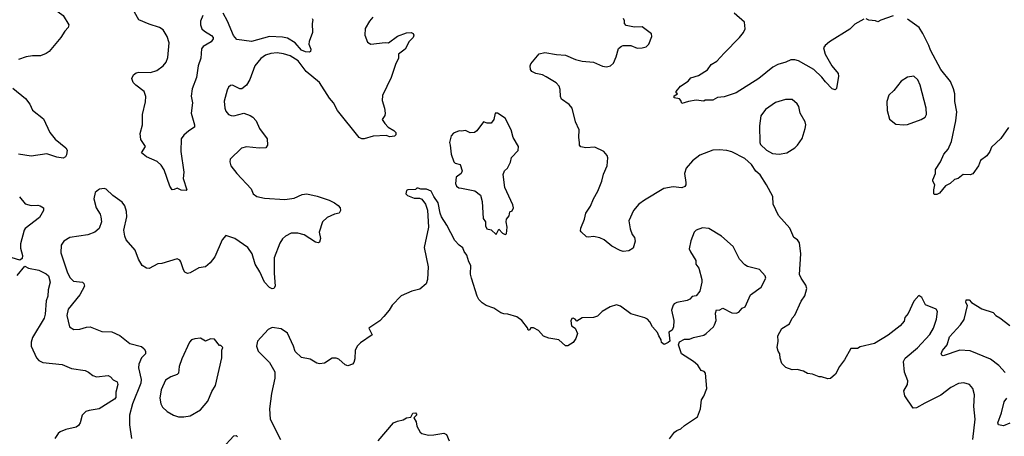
# Model space of a CAD drawing. Extents: x 1771496 to 1971148, y 471553 to 643630.
# Tile 452 of 656: x 1830684 to 1838371, y 593401 to 596655. Entities that reach past the tile are written whole.
import ezdxf

# ---------------------------------------------------------------- set-up
doc = ezdxf.new("R2010")
doc.units = 0

msp = doc.modelspace()

# ---------------------------------------------------------------- linework, layer by layer
at = {"layer": '0CON10XD'}
for points in [[(1830681.2, 596825), (1830708, 596775), (1830745, 596748.6), (1830955, 596737.5), (1831025, 596688.8), (1831068.8, 596615), (1831063.8, 596595), (1831036, 596565), (1831005, 596515.8), (1830915, 596406.7), (1830891.7, 596391.7), (1830846.1, 596373.9), (1830785, 596373.8), (1830735, 596364), (1830675, 596344)], [(1832113, 596687), (1832096.9, 596643.1), (1832096.9, 596615), (1832107.5, 596585), (1832126, 596566), (1832181.7, 596531.7), (1832194, 596515), (1832194.2, 596505), (1832178.6, 596481.4), (1832116, 596445), (1832105, 596428.8), (1832098.2, 596355), (1832079.1, 596295), (1832065.7, 596204.3), (1832031.4, 596115), (1832021.9, 596058.1), (1832033, 596005), (1832024.1, 595925), (1832050, 595835), (1832050, 595815), (1832005, 595788), (1831965, 595754.2), (1831945.7, 595724.3), (1831942.5, 595625), (1831966, 595465), (1831961.2, 595415), (1831990, 595325), (1831985, 595320), (1831945, 595322.5), (1831915, 595340), (1831891.7, 595328.3), (1831875, 595327.5), (1831856.2, 595355), (1831813.5, 595483.5), (1831790, 595520), (1831758, 595548), (1831673.6, 595583.6), (1831636, 595615), (1831666, 595665), (1831629.7, 595719.7), (1831624.2, 595765), (1831642.9, 595835), (1831643.3, 595915), (1831666.4, 596013.6), (1831668.5, 596055), (1831656.9, 596095), (1831590, 596145), (1831571.2, 596165), (1831561.2, 596195), (1831573.8, 596225), (1831595, 596241.2), (1831615, 596245.8), (1831705, 596242.7), (1831755, 596258.9), (1831804.7, 596295.3), (1831826.9, 596323.1), (1831840.8, 596359.2), (1831851.8, 596475), (1831835.7, 596525), (1831804, 596575), (1831775, 596594.2), (1831695, 596619.2), (1831615, 596654.2), (1831580.9, 596715)], [(1832967.5, 596665), (1832972.5, 596655), (1832967.5, 596625), (1832970, 596555), (1832943.3, 596485), (1832942.5, 596465), (1832957.5, 596425), (1832953.9, 596406.1), (1832947.8, 596402.2), (1832915, 596404.1), (1832885, 596416.2), (1832835.6, 596475.6), (1832775, 596509.7), (1832735, 596518.7), (1832635, 596524.2), (1832495, 596485.8), (1832380.9, 596500.9), (1832352.8, 596532.8), (1832306.5, 596645), (1832272.1, 596705)], [(1833440.8, 596675), (1833415, 596643.3), (1833382.7, 596587.3), (1833380, 596535), (1833398.8, 596478.8), (1833425, 596463.8), (1833537.7, 596477.7), (1833565, 596473.8), (1833635, 596527.1), (1833705, 596553.8), (1833740, 596555), (1833756.4, 596546.4), (1833762.5, 596535), (1833756.7, 596515), (1833724.6, 596485.4), (1833695, 596425.8), (1833641.2, 596385), (1833642, 596355), (1833617.5, 596305), (1833585, 596202.5), (1833515.9, 596064.1), (1833514.3, 596025), (1833532, 595965), (1833536.7, 595925), (1833533.9, 595906.1), (1833513.3, 595875), (1833534.4, 595844.4)], [(1837275, 596660), (1837205, 596620), (1837165, 596582), (1837007.1, 596482.9), (1836973.3, 596455), (1836960, 596435), (1836972.5, 596385), (1837025.7, 596295.7), (1837073.3, 596235), (1837076.7, 596215), (1837061.7, 596118.3), (1837051.7, 596108.3), (1837027.5, 596115), (1836975, 596170), (1836947.6, 596207.6), (1836885, 596266.9), (1836765, 596334.3), (1836735, 596342.5), (1836705, 596340.8), (1836665, 596322.5), (1836602.5, 596305), (1836565.6, 596284.4), (1836455, 596197.1), (1836277.3, 596082.7), (1836185, 596053.8), (1836133.6, 596046.4), (1836095, 596027.5), (1836035, 596027.5), (1836025, 596020), (1835965, 596026.7), (1835905, 596016.2), (1835855, 596000), (1835846.7, 596025), (1835835, 596037.5), (1835793.3, 596045), (1835795, 596060), (1835820, 596075), (1835810, 596085), (1835810, 596095), (1835842.5, 596135), (1835904.1, 596175.9), (1835925, 596201.2), (1835985, 596220), (1836055, 596263.3), (1836083.8, 596305), (1836127.4, 596332.6), (1836185.5, 596394.5), (1836304.6, 596515.4), (1836335.7, 596555), (1836348.6, 596585), (1836344, 596635), (1836263.3, 596705)], [(1837505, 596686.2), (1837408.3, 596651.7), (1837385, 596637.5), (1837365, 596646.7), (1837315, 596652.5), (1837293, 596663)], [(1835516.9, 595213.1), (1835476.7, 595165), (1835440.8, 595085), (1835450.3, 595020.3), (1835467.3, 594977.3), (1835483.9, 594953.9), (1835490, 594925), (1835475, 594870), (1835440.7, 594849.3), (1835396.4, 594843.6), (1835372.3, 594852.3), (1835307.5, 594885), (1835246.7, 594935), (1835215, 594951.2), (1835165, 594962), (1835125, 594955.6), (1835108.8, 594958.8), (1835067.3, 594997.3), (1835062, 595005), (1835064.3, 595025.7), (1835093.2, 595096.8), (1835105.7, 595145), (1835140.6, 595199.4), (1835163.3, 595255), (1835197.5, 595315), (1835228.5, 595395), (1835242.6, 595447.4), (1835270.8, 595515), (1835276.2, 595575), (1835270, 595595), (1835245.8, 595625.8), (1835175, 595658.8), (1835105, 595653.8), (1835065, 595662), (1835053.8, 595675), (1835053.8, 595695), (1835048.6, 595735), (1835051.1, 595795), (1835025, 595856.7), (1834997.8, 595965), (1834975, 595992.9), (1834913.8, 596035), (1834906.1, 596056.1), (1834905, 596110), (1834895.5, 596135.5), (1834871.7, 596161.7), (1834795, 596210), (1834765, 596223.3), (1834714.2, 596234.2), (1834681.7, 596251.7), (1834673, 596267), (1834670, 596295), (1834675, 596310), (1834740.8, 596389.2), (1834785, 596398), (1834875, 596382.2), (1834945, 596377.1), (1835025, 596344.4), (1835075, 596332), (1835165, 596323.8), (1835235, 596291.2), (1835265, 596286), (1835297.5, 596295), (1835320, 596315), (1835342, 596365), (1835359.3, 596430.7), (1835382.3, 596447.7), (1835396.4, 596453.6), (1835455, 596452.5), (1835505, 596433.3), (1835543.6, 596436.4), (1835576.1, 596443.9), (1835597.5, 596465), (1835620, 596525), (1835616.7, 596545), (1835545, 596598.8), (1835485, 596598), (1835419.3, 596609.3), (1835407.5, 596625), (1835407, 596647), (1835397.5, 596665)], [(1838405, 595812.5), (1838345, 595727.5), (1838270.7, 595659.3), (1838257.5, 595625), (1838235, 595592.5), (1838186.7, 595555), (1838170, 595515), (1838125, 595452.5), (1838105, 595443.3), (1838050, 595445), (1838010, 595415), (1837983, 595407), (1837950, 595375), (1837913.6, 595356.4), (1837865, 595300), (1837845, 595290), (1837825, 595290), (1837820, 595295), (1837820, 595325), (1837830, 595365), (1837812.5, 595395), (1837812.5, 595405), (1837833.3, 595455), (1837833.3, 595485), (1837873.3, 595545), (1837899.2, 595605), (1837932.5, 595645), (1837959.2, 595705), (1837992.2, 595865), (1838000.6, 595935), (1837986.5, 596015), (1837984.5, 596075), (1837975.3, 596115.3), (1837951.3, 596171.3), (1837875.4, 596265.4), (1837795, 596416), (1837782.5, 596455), (1837736.3, 596546.3), (1837706.9, 596595), (1837615, 596660)], [(1833534.4, 595844.4), (1833561.2, 595815), (1833605, 595790.6), (1833620, 595775), (1833620.8, 595755), (1833611.2, 595745), (1833575, 595740.8), (1833545, 595750.6), (1833445, 595745.4), (1833375, 595725.8), (1833355, 595725.8), (1833335, 595735.8), (1833166.9, 595945), (1833133.8, 596005), (1833102.3, 596042.3), (1833024.6, 596165), (1832921.2, 596251.2), (1832857.5, 596335), (1832795, 596372.1), (1832745, 596387.9), (1832695, 596395.4), (1832645, 596392.5), (1832603.1, 596376.9), (1832567.2, 596352.8), (1832521.4, 596295), (1832481.1, 596188.9), (1832455, 596143.3), (1832420, 596115), (1832404.1, 596114.1), (1832345, 596143.3), (1832329.3, 596140.7), (1832315, 596127.5), (1832303.8, 596105), (1832281.7, 596018.3), (1832285.6, 595965), (1832295, 595940), (1832315, 595916), (1832335, 595905.8), (1832355, 595904), (1832435, 595924), (1832485, 595908), (1832504.3, 595894.3), (1832530, 595865), (1832557.5, 595805), (1832615.8, 595725), (1832620, 595675), (1832605, 595653.8), (1832555, 595652), (1832455, 595662.9), (1832415, 595650.6), (1832328.8, 595565), (1832323.8, 595545), (1832334.1, 595514.1), (1832378.8, 595455), (1832492, 595335), (1832508, 595295), (1832536.2, 595275), (1832595, 595261.2), (1832755, 595251.5), (1832828.3, 595261.7), (1832889.3, 595289.3), (1832925, 595294), (1833007.6, 595277.6), (1833100, 595245), (1833143.3, 595225), (1833170, 595205), (1833187.5, 595185), (1833190, 595165), (1833177.5, 595145), (1833143, 595137), (1833085, 595111.2), (1833048, 595075), (1833022, 594995), (1833033.8, 594945), (1833025, 594917.5), (1833015, 594912.5), (1832995, 594916.7), (1832905, 594975.8), (1832855, 594988.6), (1832805, 594987.1), (1832758.8, 594965), (1832735, 594944), (1832715, 594910), (1832670, 594795), (1832670.6, 594675), (1832680, 594575), (1832667.5, 594555), (1832655, 594552.5), (1832635, 594563.3), (1832595, 594603.8), (1832560.5, 594685), (1832522.1, 594745), (1832500.5, 594825), (1832466.4, 594876.4), (1832363.3, 594945), (1832295, 594968.8), (1832265, 594936.7), (1832206.8, 594803.2), (1832172, 594755), (1832135, 594726), (1832082.3, 594717.7), (1832015, 594676.7), (1831995, 594673.3), (1831974.1, 594684.1), (1831962.3, 594702.3), (1831943.3, 594765), (1831935, 594777.5), (1831915, 594786.7), (1831795, 594751.2), (1831761.7, 594748.3), (1831695, 594712), (1831674.1, 594714.1), (1831640, 594735), (1831612, 594785), (1831585.7, 594855.7), (1831516.2, 594935), (1831504, 594965), (1831498.3, 595011.7), (1831521.2, 595115), (1831517.7, 595157.7), (1831505, 595200), (1831485, 595228.8), (1831412.1, 595282.1), (1831360.7, 595330.7), (1831345, 595336.7), (1831308.3, 595331.7), (1831300, 595325), (1831272.5, 595305), (1831263.3, 595255), (1831280.8, 595185), (1831313.8, 595135), (1831318.8, 595115), (1831322, 595075), (1831306.2, 595025), (1831270, 594995), (1831217.5, 594975), (1831075, 594954.2), (1831028, 594925), (1831008.1, 594895), (1831005.5, 594835), (1831055.4, 594685), (1831075, 594642.5), (1831105, 594613.1), (1831174.2, 594604.2), (1831184.3, 594594.3), (1831189.4, 594575), (1831154.6, 594505.4), (1831062, 594395), (1831051.9, 594345), (1831073.8, 594255), (1831107.5, 594235), (1831153.2, 594236.8), (1831206, 594254), (1831235, 594256), (1831325, 594220), (1831405, 594217.1), (1831465, 594187.5), (1831545, 594125.6), (1831635, 594102.9), (1831657.5, 594085), (1831667.1, 594065), (1831667.1, 594045), (1831634.3, 594015), (1831614.4, 593965.6), (1831613.1, 593935), (1831633.6, 593845), (1831630.4, 593815), (1831563.9, 593655), (1831540.9, 593565), (1831541.3, 593491.3), (1831556.2, 593385)], [(1837585, 595833.3), (1837615, 595836.7), (1837722.5, 595875), (1837753.8, 595895), (1837764.2, 595915), (1837762.5, 595965), (1837715.6, 596145), (1837695.4, 596185.4), (1837665, 596214), (1837615, 596207.5), (1837566.2, 596175), (1837507.9, 596102.1), (1837468.8, 596065), (1837453.9, 596016.1), (1837456.4, 595946.4), (1837475, 595877.5), (1837525, 595840), (1837585, 595833.3)], [(1830630.3, 596120.3), (1830730.3, 596040.3), (1830764.2, 595994.2), (1830785, 595948), (1830869.6, 595879.6), (1830920.5, 595775), (1830960.9, 595720.9), (1831045.8, 595655), (1831054.2, 595635), (1831049.7, 595600.3), (1831042, 595585), (1831025, 595573.3), (1830975, 595580.5), (1830897.4, 595607.4), (1830775, 595588.1), (1830675, 595604.4)], [(1836615, 595604), (1836674.2, 595615.8), (1836735, 595654.2), (1836755.8, 595675), (1836792.6, 595727.4), (1836815.8, 595805.8), (1836820.8, 595835), (1836817, 595857), (1836776.7, 595925), (1836767.3, 595977.3), (1836755, 595997.5), (1836715, 596032.5), (1836663, 596033), (1836585, 596008.8), (1836506.3, 595953.7), (1836470, 595905), (1836460, 595825), (1836463.8, 595695), (1836469.3, 595679.3), (1836515, 595636.7), (1836560.5, 595610.5), (1836615, 595604)], [(1834475, 594977.5), (1834485, 594982.5), (1834491.2, 595035), (1834481.2, 595075), (1834483.9, 595096.1), (1834507, 595123), (1834510, 595155), (1834528.3, 595161.7), (1834540, 595185), (1834535, 595210), (1834472, 595345), (1834460, 595445), (1834470, 595475), (1834492.5, 595495), (1834517, 595543), (1834525, 595580), (1834577, 595633), (1834577.5, 595665), (1834536.1, 595736.1), (1834522, 595795), (1834473.8, 595885), (1834415.6, 595925.6), (1834396, 595924), (1834387.1, 595875), (1834365, 595846.2), (1834335, 595846.7), (1834305, 595856.7), (1834253, 595787), (1834236.1, 595773.9), (1834200.7, 595770.7), (1834165, 595790), (1834135, 595783.3), (1834115, 595786.7), (1834071.7, 595768.3), (1834053, 595747), (1834038.8, 595695), (1834046.2, 595675), (1834053.6, 595603.6), (1834073.8, 595545), (1834085, 595533.3), (1834123, 595523), (1834138.8, 595475), (1834130, 595455), (1834093.3, 595425), (1834086.7, 595375), (1834094.2, 595354.2), (1834112.7, 595342.7), (1834135, 595338.8), (1834238.8, 595318.8), (1834282.5, 595285), (1834296.2, 595235), (1834303.6, 595103.6), (1834320, 595075), (1834320, 595045), (1834331.7, 595021.7), (1834365, 595012.5), (1834405, 594977.5), (1834425, 595020), (1834455, 594987.5), (1834475, 594977.5)], [(1838125.5, 593375.5), (1838144.5, 593535), (1838134.5, 593635), (1838138.1, 593725), (1838125.6, 593775.6), (1838100, 593805), (1838055, 593818.6), (1838015, 593813.1), (1837955, 593782.2), (1837875, 593723.3), (1837750.5, 593660.5), (1837685, 593624.3), (1837661.2, 593621.2), (1837595, 593716.7), (1837587.5, 593755), (1837615.8, 593805), (1837619.2, 593835), (1837591.7, 593901.7), (1837584.4, 593985), (1837597.8, 594012.2), (1837695, 594090.8), (1837790, 594195), (1837818, 594245), (1837843.3, 594315), (1837850, 594375), (1837840, 594395), (1837757, 594427), (1837727.5, 594485), (1837705, 594500), (1837663.9, 594456.1), (1837620.7, 594359.3), (1837595, 594330), (1837588.8, 594301.2), (1837557.5, 594265), (1837465, 594190), (1837357.5, 594125), (1837245, 594098.8), (1837225, 594086.7), (1837174.1, 594085.9), (1837125, 593997.5), (1837084.2, 593945.8), (1837053, 593887), (1837015, 593852.5), (1836995, 593850), (1836945, 593866.7), (1836925, 593866.7), (1836875, 593887.5), (1836835, 593892.5), (1836805, 593910), (1836755, 593922.5), (1836715, 593920), (1836665, 593937.5), (1836635, 593970), (1836620.7, 594010.7), (1836620, 594045), (1836606.4, 594066.4), (1836598.8, 594095), (1836606.7, 594145), (1836604.2, 594185), (1836635, 594242.5), (1836695, 594280), (1836715.9, 594324.1), (1836735, 594347.5), (1836785, 594457.5), (1836815, 594497.5), (1836830, 594555), (1836822.7, 594582.7), (1836785, 594636.7), (1836773.7, 594663.7), (1836783.8, 594825), (1836772.3, 594912.3), (1836756.4, 594936.4), (1836727.5, 594955), (1836696.1, 595026.1), (1836607.5, 595125), (1836566.7, 595215), (1836563.3, 595275), (1836515.5, 595365.5), (1836465, 595443.3), (1836432.3, 595472.3), (1836396.7, 595525), (1836345, 595571.2), (1836245, 595622.9), (1836205, 595634.3), (1836145, 595639.4), (1836095, 595635.6), (1835995, 595596.7), (1835937.8, 595552.2), (1835886.7, 595495), (1835874, 595455), (1835885.8, 595384.2), (1835886, 595365), (1835878.5, 595351.5), (1835855, 595341.8), (1835785, 595349.4), (1835714.6, 595335.4), (1835563.3, 595246.7), (1835516.9, 595213.1)], [(1835757.6, 593382.4), (1835797.4, 593432.6), (1835815, 593447.1), (1835845, 593459.2), (1835874.6, 593485.4), (1835975, 593552), (1835999.2, 593615), (1836007, 593687), (1836026, 593715), (1836047.8, 593775), (1836038, 593895), (1836027.7, 593907.7), (1836005, 593913.8), (1835977.8, 593957.8), (1835944.3, 593985), (1835852, 594045), (1835826.7, 594115), (1835835, 594140), (1835875, 594158.8), (1835915, 594158.8), (1835945, 594173.8), (1836025, 594192), (1836045, 594204), (1836100, 594255), (1836109.1, 594270.9), (1836121.2, 594305), (1836117, 594363), (1836125, 594390), (1836145, 594387.5), (1836175, 594402.5), (1836245, 594365.8), (1836277.7, 594362.3), (1836298.8, 594371.2), (1836325, 594402.5), (1836347.3, 594412.7), (1836391.2, 594505), (1836473.8, 594565), (1836508.8, 594635), (1836503.8, 594655), (1836460, 594705), (1836367.7, 594727.7), (1836345, 594740), (1836303.8, 594785), (1836253.6, 594883.6), (1836163.3, 594965), (1836065, 595023.8), (1836015, 595030), (1835965, 595011.2), (1835950, 594995), (1835923.2, 594926.8), (1835911.9, 594865), (1835920.7, 594840.7), (1835963.8, 594775), (1835964, 594745), (1835986.2, 594715), (1836011.2, 594625), (1836011.2, 594605), (1835993.3, 594535), (1835965, 594497.5), (1835935, 594493.3), (1835916.8, 594473.2), (1835895, 594462), (1835814.1, 594445.9), (1835795, 594436.7), (1835786.7, 594425), (1835773.3, 594385), (1835792.5, 594305), (1835790, 594255), (1835779.3, 594230.7), (1835752.5, 594215), (1835760, 594145), (1835747, 594133), (1835715, 594117.5), (1835695, 594132.5), (1835693.3, 594155), (1835673.3, 594185), (1835665, 594212.5), (1835625, 594256.2), (1835605, 594296.2), (1835585, 594316), (1835565, 594327.5), (1835455, 594358.8), (1835375, 594417.5), (1835343, 594427), (1835295, 594412.5), (1835232.5, 594375), (1835195, 594340), (1835165, 594330), (1835075, 594327.5), (1835035, 594300), (1835020, 594315), (1835005, 594322.5), (1834995, 594320), (1834986.4, 594303.6), (1834993.3, 594265), (1835020, 594245), (1835040, 594205), (1835026.7, 594165), (1835005.9, 594134.1), (1834965, 594107.5), (1834945, 594107.5), (1834893.9, 594153.9), (1834815, 594168), (1834775, 594184), (1834735, 594227.5), (1834695, 594247.5), (1834675, 594247.5), (1834665, 594230), (1834655, 594230), (1834648.3, 594248.3), (1834604.3, 594304.3), (1834565, 594334), (1834495, 594356.2), (1834465, 594356.7), (1834440, 594365), (1834385, 594402.5), (1834325, 594423.3), (1834294.1, 594444.1), (1834269.5, 594469.5), (1834256.1, 594496.1), (1834211.2, 594635), (1834203.6, 594666.4), (1834206.7, 594735), (1834190, 594765), (1834176.2, 594815), (1834154.4, 594844.4), (1834145, 594873.3), (1834114.3, 594894.3), (1834080.6, 594930.6), (1834019.7, 595049.7), (1833978, 595115), (1833966, 595145), (1833951.2, 595225), (1833916.7, 595275), (1833897.5, 595315), (1833861.7, 595331.7), (1833815, 595332.5), (1833795, 595340), (1833785, 595340), (1833775, 595330), (1833715, 595327.5), (1833705, 595320), (1833700, 595295), (1833713, 595283), (1833765, 595260), (1833805, 595260), (1833823, 595253), (1833853.6, 595213.6), (1833868.3, 595168.3), (1833876.2, 595035), (1833841.4, 594875), (1833872.5, 594725), (1833868.6, 594625), (1833857.9, 594592.1), (1833809.7, 594550.3), (1833745, 594534), (1833661.7, 594498.3), (1833593.6, 594426.4), (1833570, 594385), (1833527.5, 594337.5), (1833495, 594303.8), (1833410, 594245), (1833436.1, 594193.9), (1833345, 594131.4), (1833321.5, 594108.5), (1833303.5, 594075), (1833300.6, 594005), (1833292.7, 593977.3), (1833282.5, 593965), (1833245, 593951.2), (1833225, 593960), (1833175, 594003.8), (1833155, 594011.2), (1833125, 594010), (1833065, 593971.2), (1833025, 593966.2), (1833005, 593971.2), (1832952.3, 594002.3), (1832885, 594016.7), (1832835, 594062.5), (1832823.3, 594105), (1832775, 594207.5), (1832725, 594240), (1832655, 594250), (1832625, 594235.7), (1832541.2, 594145), (1832533.8, 594105), (1832546.2, 594065), (1832635, 593976.7), (1832676.2, 593905), (1832677.5, 593855), (1832650, 593735), (1832634.3, 593615), (1832638.8, 593535), (1832720, 593375)], [(1830681.7, 595271.7), (1830726.4, 595216.4), (1830774.1, 595204.1), (1830825, 595206.2), (1830845, 595201.2), (1830870, 595185), (1830870, 595165), (1830838.9, 595111.1), (1830726.7, 595025), (1830718.3, 595011.7), (1830691.2, 594905), (1830691.7, 594871.7), (1830707, 594813), (1830705, 594790), (1830685, 594777.5), (1830625.9, 594795.9)], [(1830665, 594656.7), (1830725, 594730), (1830753.6, 594713.6), (1830835, 594698.1), (1830891.2, 594671.2), (1830908.1, 594655), (1830922.2, 594605), (1830906.7, 594545), (1830904.4, 594495), (1830892.1, 594457.9), (1830882.9, 594355), (1830874.4, 594325), (1830785, 594172.5), (1830773.3, 594136.7), (1830773.3, 594105), (1830815.8, 594015), (1830835, 593994.2), (1830865, 593978.6), (1831015, 593962.2), (1831089.3, 593929.3), (1831194.5, 593914.5), (1831222.1, 593902.1), (1831255, 593875.7), (1831284.5, 593864.5), (1831375, 593875.5), (1831394, 593865), (1831415, 593842), (1831445.5, 593825.5), (1831450.8, 593805), (1831434.5, 593745.5), (1831434.3, 593705), (1831425, 593690), (1831303.8, 593615), (1831227.1, 593602.9), (1831200, 593595), (1831172, 593565), (1831156, 593505), (1831143.3, 593485), (1831125, 593472.5), (1831045, 593454.3), (1831000, 593435), (1830985, 593423.3), (1830960, 593385)], [(1838378.9, 593898.9), (1838330, 593955), (1838263.6, 594003.6), (1838105, 594067.5), (1838025, 594073.8), (1837895, 594028.9), (1837883.5, 594033.5), (1837878.9, 594045), (1837889.1, 594070.9), (1837924.2, 594115), (1837942.7, 594177.3), (1838028.8, 594271.2), (1838057.2, 594312.8), (1838083.9, 594423.9), (1838071.9, 594445), (1838075, 594467.5), (1838097.7, 594467.7), (1838116.2, 594445), (1838195.7, 594395.7), (1838285, 594367.5), (1838305, 594344.4), (1838337.6, 594327.6), (1838415.7, 594265.7)], [(1831965, 593553.8), (1832015, 593561.2), (1832095, 593608), (1832154.4, 593675.6), (1832185, 593750), (1832212.1, 593797.9), (1832263.8, 594015), (1832262.5, 594075), (1832270, 594095), (1832255, 594110), (1832245, 594110), (1832205, 594160), (1832175, 594162.5), (1832135, 594143.8), (1832095, 594166.7), (1832053, 594163), (1832025, 594153.3), (1832010, 594135), (1831949.4, 594005), (1831930.6, 593945), (1831924, 593895), (1831915, 593884), (1831865, 593865.6), (1831821.6, 593838.4), (1831788.8, 593765), (1831778.2, 593698.2), (1831787.5, 593655), (1831799.7, 593629.7), (1831835, 593593.8), (1831886.1, 593566.1), (1831925, 593553.8), (1831965, 593553.8)], [(1838415, 593504.6), (1838365, 593484), (1838325, 593490), (1838320.4, 593505), (1838349.6, 593585), (1838370.9, 593669.1), (1838390.5, 593699.5)], [(1833484, 593365), (1833603.8, 593505), (1833635, 593520), (1833679.4, 593530.6), (1833705, 593546.2), (1833738.8, 593551.2), (1833755, 593581.2), (1833775, 593583.3), (1833783.3, 593575), (1833782.5, 593565), (1833762.5, 593545), (1833780, 593515), (1833785, 593480), (1833812.3, 593432.3), (1833825, 593423.3), (1833875, 593410), (1833918.8, 593411.2), (1833996.4, 593426.4), (1834017.5, 593415), (1834037.5, 593365)], [(1832264.1, 593305.9), (1832357.5, 593405), (1832375, 593406.2), (1832385.6, 593395.6)]]:
    msp.add_lwpolyline(points, dxfattribs=at)

doc.saveas('drawing.dxf')
